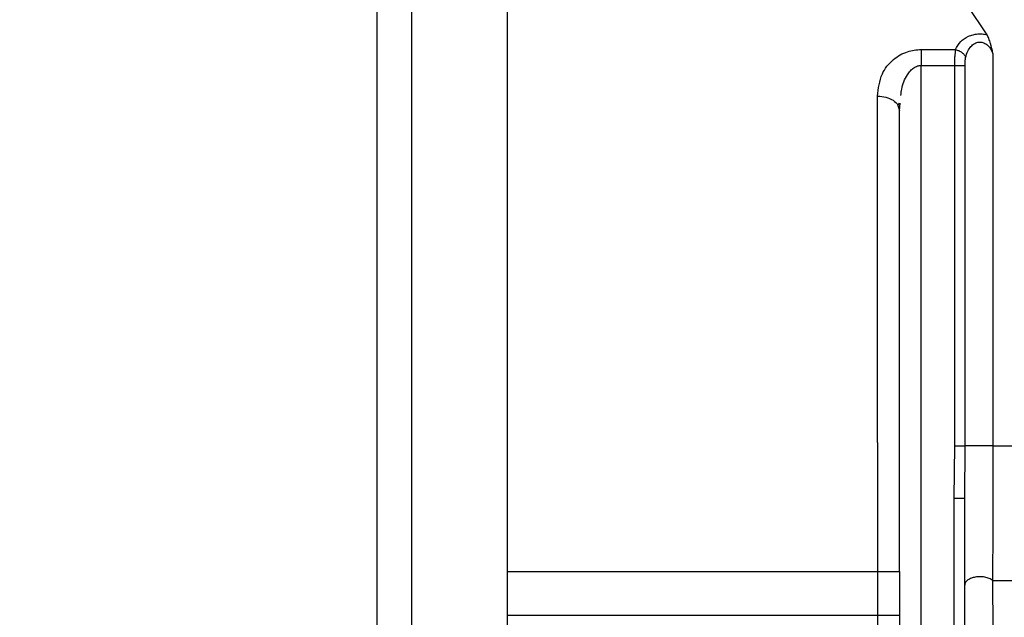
# Model space of a CAD drawing. Header units: inches. Extents: x 218.9 to 312.4, y 214.8 to 247.8.
# Tile 289 of 319: x 275.0143 to 275.1256, y 243.3634 to 243.4309. Entities that reach past the tile are written whole.
import ezdxf

# ---------------------------------------------------------------- set-up
doc = ezdxf.new("R2010")
doc.units = ezdxf.units.IN
doc.header["$LTSCALE"] = 0.25
doc.header["$MEASUREMENT"] = 0
doc.layers.add('ANNOTATIONS', color=1, linetype='Continuous')
doc.layers.add('MOTOR LH', color=7, linetype='Continuous')
doc.styles.add('ARIAL', font='arial.ttf', dxfattribs={"height": 0.09375})
doc.dimstyles.new('STANDARD$0', dxfattribs={"dimtxt": 0.09375, "dimasz": 0.09375, "dimexe": 0.03125, "dimexo": 0.046875, "dimgap": 0.09, "dimtad": 0, "dimtih": 1, "dimtoh": 1, "dimdec": 4, "dimzin": 0, "dimdsep": 46, "dimtxsty": 'ARIAL', "dimcen": 0.09, "dimadec": 0, "dimazin": 0, "dimtfac": 1, "dimtdec": 4, "dimtofl": 0, "dimtmove": 0, "dimatfit": 1, "dimfxl": 1, "dimtolj": 1, "dimtzin": 0, "dimarcsym": 0})

# ---------------------------------------------------------------- blocks, each defined once
blk = doc.blocks.new('*D90')
at = {"layer": 'ANNOTATIONS', "color": 0, "lineweight": -2, "transparency": 16777216}
for p, q in [((274.63933, 245.24633), (274.63933, 245.53285)), ((276.09173, 243.26104), (276.09173, 245.53285)), ((274.73308, 245.5016), (275.18444, 245.5016)), ((275.99798, 245.5016), (275.54663, 245.5016))]:
    blk.add_line(p, q, dxfattribs=at)
at = {"layer": 'ANNOTATIONS', "color": 0, "transparency": 16777216}
for points in [[(274.73308, 245.51723), (274.73308, 245.48598), (274.63933, 245.5016)], [(275.99798, 245.51723), (275.99798, 245.48598), (276.09173, 245.5016)]]:
    blk.add_solid(points, dxfattribs=at)
at = {"layer": 'defpoints', "color": 0, "transparency": 16777216}
for p in [(274.63933, 245.5016), (274.63933, 245.19945), (276.09173, 243.21417)]:
    blk.add_point(p, dxfattribs=at)
at = {"layer": 'ANNOTATIONS', "color": 0, "transparency": 16777216, "insert": (275.36553, 245.5016), "char_height": 0.09375, "attachment_point": 5, "style": 'ARIAL'}
blk.add_mtext('\\A1;25"', dxfattribs=at)
blk = doc.blocks.new('*D92')
at = {"layer": 'ANNOTATIONS', "color": 0, "lineweight": -2, "transparency": 16777216}
for p, q in [((274.74798, 244.56957), (274.74798, 245.2307)), ((276.09173, 243.26104), (276.09173, 245.2307)), ((274.84173, 245.19945), (275.12954, 245.19945)), ((275.99798, 245.19945), (275.71018, 245.19945))]:
    blk.add_line(p, q, dxfattribs=at)
at = {"layer": 'ANNOTATIONS', "color": 0, "transparency": 16777216}
for points in [[(274.84173, 245.21508), (274.84173, 245.18383), (274.74798, 245.19945)], [(275.99798, 245.21508), (275.99798, 245.18383), (276.09173, 245.19945)]]:
    blk.add_solid(points, dxfattribs=at)
at = {"layer": 'defpoints', "color": 0, "transparency": 16777216}
for p in [(274.74798, 245.19945), (274.74798, 244.5227), (276.09173, 243.21417)]:
    blk.add_point(p, dxfattribs=at)
at = {"layer": 'ANNOTATIONS', "color": 0, "transparency": 16777216, "insert": (275.41986, 245.19945), "char_height": 0.09375, "attachment_point": 5, "style": 'ARIAL'}
blk.add_mtext('\\A1;21 1/2"', dxfattribs=at)

msp = doc.modelspace()

# ---------------------------------------------------------------- linework, layer by layer
at = {"layer": 'MOTOR LH'}
for p, q in [((275.12143, 243.43251), (275.12366, 243.42922)), ((275.11623, 243.42754), (275.12011, 243.42754)), ((275.11623, 243.42754), (275.11623, 243.42575)), ((275.12434, 243.42711), (275.12434, 243.38276)), ((275.11623, 243.32671), (275.11623, 243.42575)), ((275.11623, 243.42575), (275.11999, 243.42575)), ((275.11999, 243.42575), (275.11999, 243.38276)), ((275.12119, 243.38276), (275.12119, 243.42575)), ((275.11359, 243.42123), (275.11377, 243.42065)), ((275.1136, 243.42122), (275.1138, 243.42149)), ((275.11377, 243.42065), (275.11386, 243.42149)), ((275.11131, 243.38316), (275.11131, 243.32703)), ((275.11999, 243.38276), (275.11992, 243.37687)), ((275.12115, 243.37687), (275.12119, 243.38276)), ((275.05865, 243.32783), (275.05865, 243.37978)), ((275.11992, 243.37687), (275.11992, 243.31198)), ((275.12115, 243.32671), (275.12115, 243.37687)), ((275.06948, 243.36857), (275.11377, 243.36857)), ((275.11377, 243.36857), (275.11377, 243.36365)), ((275.06948, 243.36365), (275.11377, 243.36365))]:
    msp.add_line(p, q, dxfattribs=at)
at = {"layer": 'MOTOR LH', "flags": 128}
for points in [[(275.05865, 243.37978), (275.05865, 243.38849), (275.05865, 243.45424), (275.05865, 243.45469)], [(275.06948, 243.413), (275.06947, 243.42034), (275.06947, 243.45335)], [(275.11131, 243.38316), (275.11131, 243.39031), (275.11131, 243.42228)], [(275.06948, 243.31198), (275.06948, 243.33573), (275.06948, 243.34221), (275.06948, 243.413)], [(275.12434, 243.38276), (275.23204, 243.38276), (275.24149, 243.38277), (275.29727, 243.38277)], [(275.1243, 243.36756), (275.12934, 243.36756), (275.1351, 243.36755), (275.14861, 243.36755), (275.15624, 243.36756), (275.28791, 243.36756), (275.29434, 243.36756)]]:
    msp.add_lwpolyline(points, dxfattribs=at)
at = {"layer": 'MOTOR LH'}
for points, knots in [([(275.05471, 243.45076), (275.05471, 243.45076), (275.05471, 243.45076), (275.05471, 243.45045), (275.05471, 243.44906), (275.05471, 243.44681), (275.05471, 243.44376), (275.05471, 243.43998), (275.05471, 243.43548), (275.05471, 243.43026), (275.05471, 243.42428), (275.05471, 243.41764), (275.05471, 243.41036), (275.05471, 243.4026), (275.05471, 243.39446), (275.05471, 243.38609), (275.05471, 243.37492), (275.05471, 243.36648), (275.05471, 243.36092)], [0, 0, 0, 0, 0.000009, 0.063928, 0.127849, 0.19035, 0.252859, 0.313091, 0.373316, 0.435064, 0.496827, 0.560416, 0.624014, 0.688103, 0.752182, 0.815302, 0.878434, 1, 1, 1, 1]), ([(275.12011, 243.42754), (275.12027, 243.42785), (275.12058, 243.42844), (275.12137, 243.42898), (275.12208, 243.42923), (275.12261, 243.42932), (275.12315, 243.42932), (275.12349, 243.42925), (275.12366, 243.42922)], [0, 0, 0, 0, 0.296156, 0.555663, 0.67228, 0.784619, 0.891741, 1, 1, 1, 1]), ([(275.12434, 243.42711), (275.12426, 243.42749), (275.12413, 243.42808), (275.1239, 243.42879), (275.12374, 243.42908), (275.12366, 243.42922)], [0, 0, 0, 0, 0.488938, 0.762186, 1, 1, 1, 1]), ([(275.12126, 243.42665), (275.12133, 243.42689), (275.12146, 243.42733), (275.12181, 243.42788), (275.12218, 243.42819), (275.12251, 243.42834), (275.12274, 243.4284), (275.12298, 243.42839), (275.1233, 243.42833), (275.12369, 243.42811), (275.12408, 243.42768), (275.12425, 243.42731), (275.12434, 243.42711)], [0, 0, 0, 0, 0.175197, 0.313113, 0.432202, 0.483663, 0.531547, 0.577187, 0.623381, 0.72607, 0.847432, 1, 1, 1, 1]), ([(275.11131, 243.42228), (275.1114, 243.42314), (275.11156, 243.42465), (275.11271, 243.42618), (275.11382, 243.42696), (275.11463, 243.4273), (275.11544, 243.4275), (275.11597, 243.42753), (275.11623, 243.42754)], [0, 0, 0, 0, 0.356221, 0.627525, 0.736232, 0.838327, 0.919959, 1, 1, 1, 1]), ([(275.12011, 243.42754), (275.12008, 243.4273), (275.12002, 243.42694), (275.12, 243.4263), (275.11999, 243.42594), (275.11999, 243.42575)], [0, 0, 0, 0, 0.460277, 0.720651, 1, 1, 1, 1]), ([(275.12011, 243.42754), (275.12024, 243.4275), (275.1205, 243.42744), (275.12085, 243.42722), (275.12113, 243.42695), (275.12122, 243.42674), (275.12126, 243.42665)], [0, 0, 0, 0, 0.242929, 0.500508, 0.756938, 1, 1, 1, 1]), ([(275.11395, 243.42235), (275.11397, 243.42259), (275.11404, 243.42341), (275.11443, 243.42437), (275.11499, 243.42514), (275.11537, 243.42548), (275.11579, 243.42571), (275.11609, 243.42574), (275.11623, 243.42575)], [0, 0, 0, 0, 0.1717461, 0.5672541, 0.7005356, 0.8140432, 0.911793, 1, 1, 1, 1]), ([(275.11999, 243.42575), (275.12013, 243.42575), (275.12041, 243.42575), (275.12077, 243.42575), (275.12106, 243.42575), (275.12115, 243.42575), (275.12119, 243.42575)], [0, 0, 0, 0, 0.250046, 0.499698, 0.74995, 1, 1, 1, 1]), ([(275.12119, 243.42575), (275.12119, 243.42592), (275.12119, 243.42624), (275.12124, 243.42652), (275.12126, 243.42665)], [0, 0, 0, 0, 0.5450063, 1, 1, 1, 1]), ([(275.11131, 243.42228), (275.11163, 243.42226), (275.11228, 243.42221), (275.11307, 243.42183), (275.11353, 243.42147), (275.11359, 243.42124), (275.11359, 243.42123)], [0, 0, 0, 0, 0.325052, 0.649675, 0.974528, 1, 1, 1, 1]), ([(275.11377, 243.36857), (275.11377, 243.37328), (275.11377, 243.38276), (275.11377, 243.39654), (275.11377, 243.40952), (275.11377, 243.41696), (275.11377, 243.42065)], [0, 0, 0, 0, 0.247963, 0.499991, 0.752045, 1, 1, 1, 1]), ([(275.11999, 243.38276), (275.12013, 243.38276), (275.12041, 243.38276), (275.12077, 243.38276), (275.12106, 243.38276), (275.12115, 243.38276), (275.12119, 243.38276)], [0, 0, 0, 0, 0.2498403, 0.5002549, 0.7497706, 1, 1, 1, 1]), ([(275.12434, 243.38276), (275.12424, 243.38276), (275.12404, 243.38276), (275.1236, 243.38276), (275.12311, 243.38276), (275.12259, 243.38276), (275.1221, 243.38276), (275.12168, 243.38276), (275.12135, 243.38276), (275.12124, 243.38276), (275.12119, 243.38276)], [0, 0, 0, 0, 0.124851, 0.250031, 0.375131, 0.500173, 0.625096, 0.750047, 0.875008, 1, 1, 1, 1]), ([(275.12434, 243.38276), (275.12434, 243.38015), (275.12434, 243.37472), (275.12431, 243.37001), (275.1243, 243.36756)], [0, 0, 0, 0, 0.480072, 1, 1, 1, 1]), ([(275.11992, 243.37687), (275.12008, 243.37687), (275.1204, 243.37687), (275.12081, 243.37687), (275.12109, 243.37687), (275.12113, 243.37687), (275.12115, 243.37687)], [0, 0, 0, 0, 0.249853, 0.500111, 0.750028, 1, 1, 1, 1]), ([(275.1243, 243.36756), (275.12419, 243.36764), (275.12395, 243.3678), (275.12343, 243.36795), (275.12287, 243.36799), (275.12235, 243.36795), (275.12188, 243.36782), (275.12149, 243.36762), (275.12121, 243.36734), (275.12117, 243.36713), (275.12115, 243.36702)], [0, 0, 0, 0, 0.126937, 0.258149, 0.386804, 0.506533, 0.618177, 0.73948, 0.868826, 1, 1, 1, 1]), ([(275.1243, 243.36756), (275.12432, 243.36332), (275.12436, 243.35534), (275.12441, 243.34488), (275.12445, 243.33779), (275.12447, 243.33342), (275.12449, 243.33087), (275.1245, 243.32871), (275.12451, 243.32709), (275.12451, 243.32687), (275.12451, 243.32676)], [0, 0, 0, 0, 0.22938, 0.431527, 0.607942, 0.686094, 0.759057, 0.827829, 0.915517, 1, 1, 1, 1]), ([(275.11377, 243.36365), (275.11377, 243.36018), (275.11377, 243.35324), (275.11377, 243.34648), (275.11377, 243.3431)], [0, 0, 0, 0, 0.499952, 1, 1, 1, 1])]:
    msp.add_open_spline(points, degree=3, knots=knots, dxfattribs=at)

# ---------------------------------------------------------------- dimensions: what is measured, and where the dimension line sits
at = {"layer": 'ANNOTATIONS'}
dim = msp.add_linear_dim(base=(274.63933, 245.5016), p1=(276.09173, 243.21417), p2=(274.63933, 245.19945), text='25"', dimstyle='STANDARD$0', dxfattribs=at)
dim.commit()
dim.dimension.update_dxf_attribs({"geometry": '*D90', "text_midpoint": (275.36553, 245.5016), "dimtype": 160})
dim = msp.add_linear_dim(base=(274.74798, 245.19945), p1=(276.09173, 243.21417), p2=(274.74798, 244.5227), text='21 1/2"', dimstyle='STANDARD$0', dxfattribs=at)
dim.commit()
dim.dimension.update_dxf_attribs({"geometry": '*D92', "text_midpoint": (275.41986, 245.19945)})

doc.saveas('drawing.dxf')
